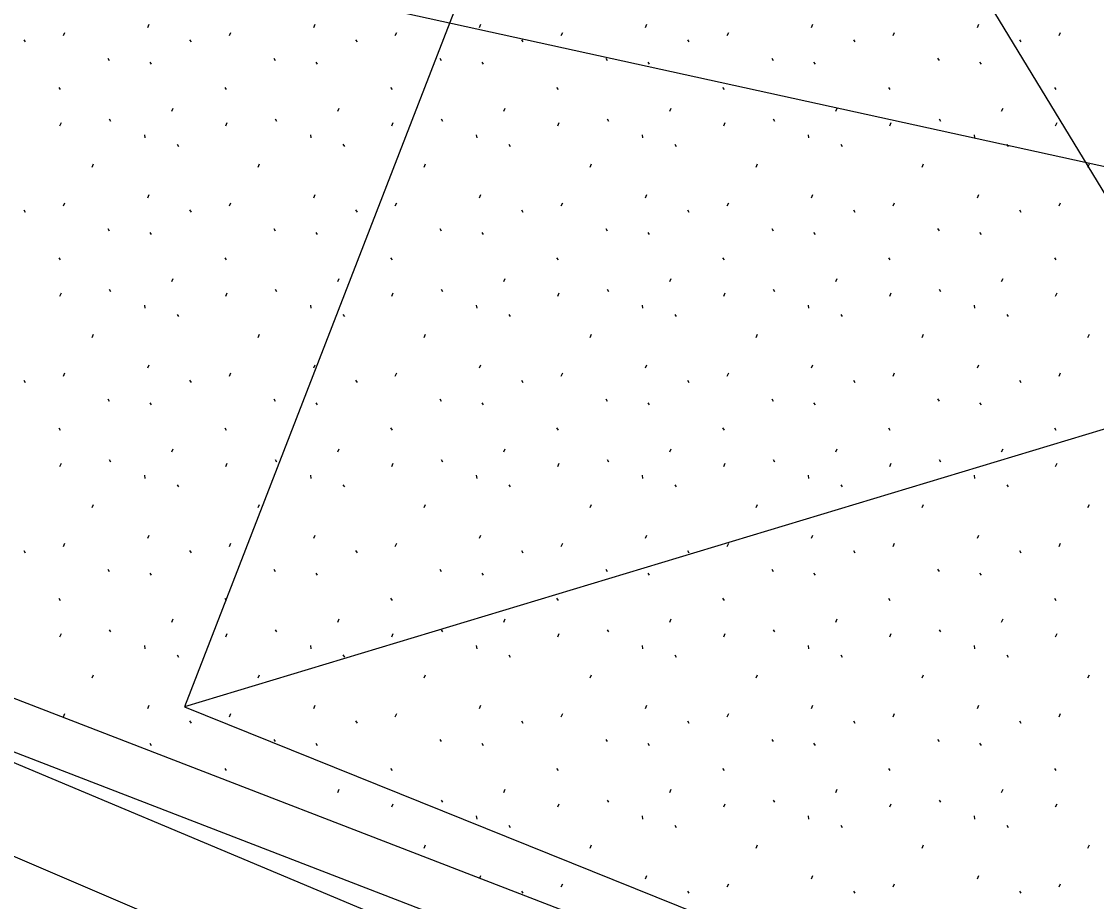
# Model space of a CAD drawing. Extents: x 419101 to 420177, y 4451541 to 4452254.
# Drawn here: x 420049.46 to 420060.2, y 4452017.72 to 4452026.51 of the extents above; entities that cross this region are included whole.
import ezdxf

# ---------------------------------------------------------------- set-up
doc = ezdxf.new("R2010")
doc.units = 0
for name, color, linetype in [('2_KADASTRO', 7, 'Continuous'), ('3_HALİHAZIR', 7, 'Continuous'), ('Level 61', 7, 'Continuous')]:
    doc.layers.add(name, color=color, linetype=linetype)

msp = doc.modelspace()

# ---------------------------------------------------------------- linework, layer by layer
at = {"layer": '2_KADASTRO'}
msp.add_lwpolyline([(420044.139, 4452028.602), (420046.42, 4452042.62), (420067.824, 4452037.969), (420095.36, 4452031.511), (420094.193, 4452026.24), (420109.972, 4452021.564), (420107.982, 4452014.605)], close=True, dxfattribs=at)
at = {"layer": '3_HALİHAZIR'}
for p, q in [((420067.385, 4452013.09), (420055.884, 4452032.04)), ((420072.23, 4452026.046), (420051.087, 4452019.661))]:
    msp.add_line(p, q, dxfattribs=at)
msp.add_lwpolyline([(420067.385, 4452013.09), (420071.337, 4452023.551), (420072.23, 4452026.046), (420055.884, 4452032.04), (420051.087, 4452019.661)], close=True, dxfattribs=at)
for points in [[(420067.211, 4452010.694), (420053.515, 4452016.394), (420036.311, 4452023.769), (420035.018, 4452024.826), (420033.847, 4452026.263), (420032.695, 4452028.603)], [(420067.572, 4452011.459), (420045.757, 4452020.625)]]:
    msp.add_lwpolyline(points, dxfattribs=at)
at = {"layer": 'Level 61'}
for p, q in [((420050.718, 4452026.453), (420050.732, 4452026.485)), ((420052.377, 4452026.453), (420052.391, 4452026.485)), ((420054.035, 4452026.453), (420054.049, 4452026.485)), ((420055.694, 4452026.453), (420055.708, 4452026.485)), ((420057.353, 4452026.453), (420057.367, 4452026.485)), ((420059.011, 4452026.453), (420059.025, 4452026.485)), ((420049.876, 4452026.371), (420049.89, 4452026.403)), ((420051.535, 4452026.371), (420051.549, 4452026.403)), ((420053.193, 4452026.371), (420053.208, 4452026.403)), ((420054.852, 4452026.371), (420054.866, 4452026.403)), ((420056.511, 4452026.371), (420056.525, 4452026.403)), ((420058.169, 4452026.371), (420058.183, 4452026.403)), ((420059.828, 4452026.371), (420059.842, 4452026.403)), ((420049.479, 4452026.33), (420049.493, 4452026.308)), ((420051.137, 4452026.33), (420051.151, 4452026.308)), ((420052.796, 4452026.33), (420052.81, 4452026.308)), ((420054.454, 4452026.33), (420054.469, 4452026.308)), ((420056.113, 4452026.33), (420056.127, 4452026.308)), ((420057.772, 4452026.33), (420057.786, 4452026.308)), ((420059.43, 4452026.33), (420059.444, 4452026.308)), ((420050.32, 4452026.144), (420050.334, 4452026.122)), ((420051.979, 4452026.144), (420051.993, 4452026.122)), ((420053.637, 4452026.144), (420053.652, 4452026.122)), ((420055.296, 4452026.144), (420055.31, 4452026.122)), ((420056.955, 4452026.144), (420056.969, 4452026.122)), ((420058.613, 4452026.144), (420058.627, 4452026.122)), ((420050.74, 4452026.105), (420050.754, 4452026.084)), ((420052.399, 4452026.105), (420052.413, 4452026.084)), ((420054.057, 4452026.105), (420054.071, 4452026.084)), ((420055.716, 4452026.105), (420055.73, 4452026.084)), ((420057.374, 4452026.105), (420057.389, 4452026.084)), ((420059.033, 4452026.105), (420059.047, 4452026.084)), ((420049.829, 4452025.853), (420049.843, 4452025.832)), ((420051.488, 4452025.853), (420051.502, 4452025.832)), ((420053.146, 4452025.853), (420053.16, 4452025.832)), ((420054.805, 4452025.853), (420054.819, 4452025.832)), ((420056.463, 4452025.853), (420056.478, 4452025.832)), ((420058.122, 4452025.853), (420058.136, 4452025.832)), ((420059.781, 4452025.853), (420059.795, 4452025.832)), ((420050.959, 4452025.615), (420050.974, 4452025.646)), ((420052.618, 4452025.615), (420052.632, 4452025.646)), ((420054.277, 4452025.615), (420054.291, 4452025.646)), ((420055.935, 4452025.615), (420055.949, 4452025.646)), ((420057.594, 4452025.615), (420057.608, 4452025.646)), ((420059.252, 4452025.615), (420059.267, 4452025.646)), ((420049.841, 4452025.469), (420049.855, 4452025.501)), ((420050.334, 4452025.538), (420050.348, 4452025.516)), ((420051.499, 4452025.469), (420051.514, 4452025.501)), ((420051.992, 4452025.538), (420052.006, 4452025.516)), ((420053.158, 4452025.469), (420053.172, 4452025.501)), ((420053.651, 4452025.538), (420053.665, 4452025.516)), ((420054.816, 4452025.469), (420054.831, 4452025.501)), ((420055.309, 4452025.538), (420055.324, 4452025.516)), ((420056.475, 4452025.469), (420056.489, 4452025.501)), ((420056.968, 4452025.538), (420056.982, 4452025.516)), ((420058.134, 4452025.469), (420058.148, 4452025.501)), ((420058.627, 4452025.538), (420058.641, 4452025.516)), ((420059.792, 4452025.469), (420059.807, 4452025.501)), ((420050.685, 4452025.38), (420050.689, 4452025.348)), ((420052.344, 4452025.38), (420052.347, 4452025.348)), ((420054.002, 4452025.38), (420054.006, 4452025.348)), ((420055.661, 4452025.38), (420055.665, 4452025.348)), ((420057.32, 4452025.38), (420057.323, 4452025.348)), ((420058.978, 4452025.38), (420058.982, 4452025.348)), ((420051.011, 4452025.286), (420051.025, 4452025.264)), ((420052.67, 4452025.286), (420052.684, 4452025.264)), ((420054.328, 4452025.286), (420054.342, 4452025.264)), ((420055.987, 4452025.286), (420056.001, 4452025.264)), ((420057.646, 4452025.286), (420057.66, 4452025.264)), ((420059.304, 4452025.286), (420059.318, 4452025.264)), ((420050.164, 4452025.057), (420050.178, 4452025.089)), ((420051.822, 4452025.057), (420051.837, 4452025.089)), ((420053.481, 4452025.057), (420053.495, 4452025.089)), ((420055.14, 4452025.057), (420055.154, 4452025.089)), ((420056.798, 4452025.057), (420056.813, 4452025.089)), ((420058.457, 4452025.057), (420058.471, 4452025.089)), ((420060.115, 4452025.057), (420060.13, 4452025.089)), ((420050.718, 4452024.751), (420050.732, 4452024.783)), ((420052.377, 4452024.751), (420052.391, 4452024.783)), ((420054.035, 4452024.751), (420054.049, 4452024.783)), ((420055.694, 4452024.751), (420055.708, 4452024.783)), ((420057.353, 4452024.751), (420057.367, 4452024.783)), ((420059.011, 4452024.751), (420059.025, 4452024.783)), ((420049.479, 4452024.628), (420049.493, 4452024.606)), ((420049.876, 4452024.669), (420049.89, 4452024.701)), ((420051.137, 4452024.628), (420051.151, 4452024.606)), ((420051.535, 4452024.669), (420051.549, 4452024.701)), ((420052.796, 4452024.628), (420052.81, 4452024.606)), ((420053.193, 4452024.669), (420053.208, 4452024.701)), ((420054.454, 4452024.628), (420054.469, 4452024.606)), ((420054.852, 4452024.669), (420054.866, 4452024.701)), ((420056.113, 4452024.628), (420056.127, 4452024.606)), ((420056.511, 4452024.669), (420056.525, 4452024.701)), ((420057.772, 4452024.628), (420057.786, 4452024.606)), ((420058.169, 4452024.669), (420058.183, 4452024.701)), ((420059.43, 4452024.628), (420059.444, 4452024.606)), ((420059.828, 4452024.669), (420059.842, 4452024.701)), ((420050.32, 4452024.442), (420050.334, 4452024.42)), ((420051.979, 4452024.442), (420051.993, 4452024.42)), ((420053.637, 4452024.442), (420053.652, 4452024.42)), ((420055.296, 4452024.442), (420055.31, 4452024.42)), ((420056.955, 4452024.442), (420056.969, 4452024.42)), ((420058.613, 4452024.442), (420058.627, 4452024.42)), ((420050.74, 4452024.403), (420050.754, 4452024.382)), ((420052.399, 4452024.403), (420052.413, 4452024.382)), ((420054.057, 4452024.403), (420054.071, 4452024.382)), ((420055.716, 4452024.403), (420055.73, 4452024.382)), ((420057.374, 4452024.403), (420057.389, 4452024.382)), ((420059.033, 4452024.403), (420059.047, 4452024.382)), ((420049.829, 4452024.151), (420049.843, 4452024.13)), ((420051.488, 4452024.151), (420051.502, 4452024.13)), ((420053.146, 4452024.151), (420053.16, 4452024.13)), ((420054.805, 4452024.151), (420054.819, 4452024.13)), ((420056.463, 4452024.151), (420056.478, 4452024.13)), ((420058.122, 4452024.151), (420058.136, 4452024.13)), ((420059.781, 4452024.151), (420059.795, 4452024.13)), ((420050.959, 4452023.913), (420050.974, 4452023.944)), ((420052.618, 4452023.913), (420052.632, 4452023.944)), ((420054.277, 4452023.913), (420054.291, 4452023.944)), ((420055.935, 4452023.913), (420055.949, 4452023.944)), ((420057.594, 4452023.913), (420057.608, 4452023.944)), ((420059.252, 4452023.913), (420059.267, 4452023.944)), ((420049.841, 4452023.767), (420049.855, 4452023.799)), ((420050.334, 4452023.836), (420050.348, 4452023.814)), ((420051.499, 4452023.767), (420051.514, 4452023.799)), ((420051.992, 4452023.836), (420052.006, 4452023.814)), ((420053.158, 4452023.767), (420053.172, 4452023.799)), ((420053.651, 4452023.836), (420053.665, 4452023.814)), ((420054.816, 4452023.767), (420054.831, 4452023.799)), ((420055.309, 4452023.836), (420055.324, 4452023.814)), ((420056.475, 4452023.767), (420056.489, 4452023.799)), ((420056.968, 4452023.836), (420056.982, 4452023.814)), ((420058.134, 4452023.767), (420058.148, 4452023.799)), ((420058.627, 4452023.836), (420058.641, 4452023.814)), ((420059.792, 4452023.767), (420059.807, 4452023.799)), ((420050.685, 4452023.678), (420050.689, 4452023.646)), ((420052.344, 4452023.678), (420052.347, 4452023.646)), ((420054.002, 4452023.678), (420054.006, 4452023.646)), ((420055.661, 4452023.678), (420055.665, 4452023.646)), ((420057.32, 4452023.678), (420057.323, 4452023.646)), ((420058.978, 4452023.678), (420058.982, 4452023.646)), ((420039.282, 4452023.647), (420131.982, 4451987.856)), ((420051.011, 4452023.584), (420051.025, 4452023.562)), ((420052.67, 4452023.584), (420052.684, 4452023.562)), ((420054.328, 4452023.584), (420054.342, 4452023.562)), ((420055.987, 4452023.584), (420056.001, 4452023.562)), ((420057.646, 4452023.584), (420057.66, 4452023.562)), ((420059.304, 4452023.584), (420059.318, 4452023.562)), ((420050.164, 4452023.355), (420050.178, 4452023.387)), ((420051.822, 4452023.355), (420051.837, 4452023.387)), ((420053.481, 4452023.355), (420053.495, 4452023.387)), ((420055.14, 4452023.355), (420055.154, 4452023.387)), ((420056.798, 4452023.355), (420056.813, 4452023.387)), ((420058.457, 4452023.355), (420058.471, 4452023.387)), ((420060.115, 4452023.355), (420060.13, 4452023.387)), ((420039.102, 4452023.181), (420066.203, 4452012.717)), ((420050.718, 4452023.049), (420050.732, 4452023.081)), ((420052.377, 4452023.049), (420052.391, 4452023.081)), ((420054.035, 4452023.049), (420054.049, 4452023.081)), ((420055.694, 4452023.049), (420055.708, 4452023.081)), ((420057.353, 4452023.049), (420057.367, 4452023.081)), ((420059.011, 4452023.049), (420059.025, 4452023.081)), ((420049.479, 4452022.926), (420049.493, 4452022.904)), ((420049.876, 4452022.967), (420049.89, 4452022.999)), ((420051.137, 4452022.926), (420051.151, 4452022.904)), ((420051.535, 4452022.967), (420051.549, 4452022.999)), ((420052.796, 4452022.926), (420052.81, 4452022.904)), ((420053.193, 4452022.967), (420053.208, 4452022.999)), ((420054.454, 4452022.926), (420054.469, 4452022.904)), ((420054.852, 4452022.967), (420054.866, 4452022.999)), ((420056.113, 4452022.926), (420056.127, 4452022.904)), ((420056.511, 4452022.967), (420056.525, 4452022.999)), ((420057.772, 4452022.926), (420057.786, 4452022.904)), ((420058.169, 4452022.967), (420058.183, 4452022.999)), ((420059.43, 4452022.926), (420059.444, 4452022.904)), ((420059.828, 4452022.967), (420059.842, 4452022.999)), ((420050.32, 4452022.74), (420050.334, 4452022.718)), ((420050.74, 4452022.701), (420050.754, 4452022.68)), ((420051.979, 4452022.74), (420051.993, 4452022.718)), ((420052.399, 4452022.701), (420052.413, 4452022.68)), ((420053.637, 4452022.74), (420053.652, 4452022.718)), ((420054.057, 4452022.701), (420054.071, 4452022.68)), ((420055.296, 4452022.74), (420055.31, 4452022.718)), ((420055.716, 4452022.701), (420055.73, 4452022.68)), ((420056.955, 4452022.74), (420056.969, 4452022.718)), ((420057.374, 4452022.701), (420057.389, 4452022.68)), ((420058.613, 4452022.74), (420058.627, 4452022.718)), ((420059.033, 4452022.701), (420059.047, 4452022.68)), ((420049.829, 4452022.449), (420049.843, 4452022.428)), ((420051.488, 4452022.449), (420051.502, 4452022.428)), ((420053.146, 4452022.449), (420053.16, 4452022.428)), ((420054.805, 4452022.449), (420054.819, 4452022.428)), ((420056.463, 4452022.449), (420056.478, 4452022.428)), ((420058.122, 4452022.449), (420058.136, 4452022.428)), ((420059.781, 4452022.449), (420059.795, 4452022.428)), ((420050.959, 4452022.211), (420050.974, 4452022.242)), ((420052.618, 4452022.211), (420052.632, 4452022.242)), ((420054.277, 4452022.211), (420054.291, 4452022.242)), ((420055.935, 4452022.211), (420055.949, 4452022.242)), ((420057.594, 4452022.211), (420057.608, 4452022.242)), ((420059.252, 4452022.211), (420059.267, 4452022.242)), ((420049.841, 4452022.065), (420049.855, 4452022.097)), ((420050.334, 4452022.134), (420050.348, 4452022.112)), ((420051.499, 4452022.065), (420051.514, 4452022.097)), ((420051.992, 4452022.134), (420052.006, 4452022.112)), ((420053.158, 4452022.065), (420053.172, 4452022.097)), ((420053.651, 4452022.134), (420053.665, 4452022.112)), ((420054.816, 4452022.065), (420054.831, 4452022.097)), ((420055.309, 4452022.134), (420055.324, 4452022.112)), ((420056.475, 4452022.065), (420056.489, 4452022.097)), ((420056.968, 4452022.134), (420056.982, 4452022.112)), ((420058.134, 4452022.065), (420058.148, 4452022.097)), ((420058.627, 4452022.134), (420058.641, 4452022.112)), ((420059.792, 4452022.065), (420059.807, 4452022.097)), ((420050.685, 4452021.976), (420050.689, 4452021.944)), ((420052.344, 4452021.976), (420052.347, 4452021.944)), ((420054.002, 4452021.976), (420054.006, 4452021.944)), ((420055.661, 4452021.976), (420055.665, 4452021.944)), ((420057.32, 4452021.976), (420057.323, 4452021.944)), ((420058.978, 4452021.976), (420058.982, 4452021.944)), ((420051.011, 4452021.882), (420051.025, 4452021.86)), ((420052.67, 4452021.882), (420052.684, 4452021.86)), ((420054.328, 4452021.882), (420054.342, 4452021.86)), ((420055.987, 4452021.882), (420056.001, 4452021.86)), ((420057.646, 4452021.882), (420057.66, 4452021.86)), ((420059.304, 4452021.882), (420059.318, 4452021.86)), ((420050.164, 4452021.653), (420050.178, 4452021.685)), ((420051.822, 4452021.653), (420051.837, 4452021.685)), ((420053.481, 4452021.653), (420053.495, 4452021.685)), ((420055.14, 4452021.653), (420055.154, 4452021.685)), ((420056.798, 4452021.653), (420056.813, 4452021.685)), ((420058.457, 4452021.653), (420058.471, 4452021.685)), ((420060.115, 4452021.653), (420060.13, 4452021.685)), ((420049.876, 4452021.265), (420049.89, 4452021.297)), ((420050.718, 4452021.347), (420050.732, 4452021.379)), ((420051.535, 4452021.265), (420051.549, 4452021.297)), ((420052.377, 4452021.347), (420052.391, 4452021.379)), ((420053.193, 4452021.265), (420053.208, 4452021.297)), ((420054.035, 4452021.347), (420054.049, 4452021.379)), ((420054.852, 4452021.265), (420054.866, 4452021.297)), ((420055.694, 4452021.347), (420055.708, 4452021.379)), ((420056.511, 4452021.265), (420056.525, 4452021.297)), ((420057.353, 4452021.347), (420057.367, 4452021.379)), ((420058.169, 4452021.265), (420058.183, 4452021.297)), ((420059.011, 4452021.347), (420059.025, 4452021.379)), ((420059.828, 4452021.265), (420059.842, 4452021.297)), ((420049.479, 4452021.224), (420049.493, 4452021.202)), ((420051.137, 4452021.224), (420051.151, 4452021.202)), ((420052.796, 4452021.224), (420052.81, 4452021.202)), ((420054.454, 4452021.224), (420054.469, 4452021.202)), ((420056.113, 4452021.224), (420056.127, 4452021.202)), ((420057.772, 4452021.224), (420057.786, 4452021.202)), ((420059.43, 4452021.224), (420059.444, 4452021.202)), ((420050.32, 4452021.038), (420050.334, 4452021.016)), ((420050.74, 4452020.999), (420050.754, 4452020.978)), ((420051.979, 4452021.038), (420051.993, 4452021.016)), ((420052.399, 4452020.999), (420052.413, 4452020.978)), ((420053.637, 4452021.038), (420053.652, 4452021.016)), ((420054.057, 4452020.999), (420054.071, 4452020.978)), ((420055.296, 4452021.038), (420055.31, 4452021.016)), ((420055.716, 4452020.999), (420055.73, 4452020.978)), ((420056.955, 4452021.038), (420056.969, 4452021.016)), ((420057.374, 4452020.999), (420057.389, 4452020.978)), ((420058.613, 4452021.038), (420058.627, 4452021.016)), ((420059.033, 4452020.999), (420059.047, 4452020.978)), ((420049.829, 4452020.747), (420049.843, 4452020.726)), ((420051.488, 4452020.747), (420051.502, 4452020.726)), ((420053.146, 4452020.747), (420053.16, 4452020.726)), ((420054.805, 4452020.747), (420054.819, 4452020.726)), ((420056.463, 4452020.747), (420056.478, 4452020.726)), ((420058.122, 4452020.747), (420058.136, 4452020.726)), ((420059.781, 4452020.747), (420059.795, 4452020.726)), ((420050.959, 4452020.509), (420050.974, 4452020.54)), ((420052.618, 4452020.509), (420052.632, 4452020.54)), ((420054.277, 4452020.509), (420054.291, 4452020.54)), ((420055.935, 4452020.509), (420055.949, 4452020.54)), ((420057.594, 4452020.509), (420057.608, 4452020.54)), ((420059.252, 4452020.509), (420059.267, 4452020.54)), ((420050.334, 4452020.432), (420050.348, 4452020.41)), ((420051.992, 4452020.432), (420052.006, 4452020.41)), ((420053.651, 4452020.432), (420053.665, 4452020.41)), ((420055.309, 4452020.432), (420055.324, 4452020.41)), ((420056.968, 4452020.432), (420056.982, 4452020.41)), ((420058.627, 4452020.432), (420058.641, 4452020.41)), ((420049.841, 4452020.363), (420049.855, 4452020.395)), ((420051.499, 4452020.363), (420051.514, 4452020.395)), ((420053.158, 4452020.363), (420053.172, 4452020.395)), ((420054.816, 4452020.363), (420054.831, 4452020.395)), ((420056.475, 4452020.363), (420056.489, 4452020.395)), ((420058.134, 4452020.363), (420058.148, 4452020.395)), ((420059.792, 4452020.363), (420059.807, 4452020.395)), ((420050.685, 4452020.274), (420050.689, 4452020.242)), ((420052.344, 4452020.274), (420052.347, 4452020.242)), ((420054.002, 4452020.274), (420054.006, 4452020.242)), ((420055.661, 4452020.274), (420055.665, 4452020.242)), ((420057.32, 4452020.274), (420057.323, 4452020.242)), ((420058.978, 4452020.274), (420058.982, 4452020.242)), ((420051.011, 4452020.18), (420051.025, 4452020.158)), ((420052.67, 4452020.18), (420052.684, 4452020.158)), ((420054.328, 4452020.18), (420054.342, 4452020.158)), ((420055.987, 4452020.18), (420056.001, 4452020.158)), ((420057.646, 4452020.18), (420057.66, 4452020.158)), ((420059.304, 4452020.18), (420059.318, 4452020.158)), ((420050.164, 4452019.951), (420050.178, 4452019.983)), ((420051.822, 4452019.951), (420051.837, 4452019.983)), ((420053.481, 4452019.951), (420053.495, 4452019.983)), ((420055.14, 4452019.951), (420055.154, 4452019.983)), ((420056.798, 4452019.951), (420056.813, 4452019.983)), ((420058.457, 4452019.951), (420058.471, 4452019.983)), ((420060.115, 4452019.951), (420060.13, 4452019.983)), ((420049.876, 4452019.563), (420049.89, 4452019.595)), ((420050.718, 4452019.645), (420050.732, 4452019.677)), ((420051.535, 4452019.563), (420051.549, 4452019.595)), ((420052.377, 4452019.645), (420052.391, 4452019.677)), ((420053.193, 4452019.563), (420053.208, 4452019.595)), ((420054.035, 4452019.645), (420054.049, 4452019.677)), ((420054.852, 4452019.563), (420054.866, 4452019.595)), ((420055.694, 4452019.645), (420055.708, 4452019.677)), ((420056.511, 4452019.563), (420056.525, 4452019.595)), ((420057.353, 4452019.645), (420057.367, 4452019.677)), ((420058.169, 4452019.563), (420058.183, 4452019.595)), ((420059.011, 4452019.645), (420059.025, 4452019.677)), ((420059.828, 4452019.563), (420059.842, 4452019.595)), ((420051.137, 4452019.522), (420051.151, 4452019.5)), ((420052.796, 4452019.522), (420052.81, 4452019.5)), ((420054.454, 4452019.522), (420054.469, 4452019.5)), ((420056.113, 4452019.522), (420056.127, 4452019.5)), ((420057.772, 4452019.522), (420057.786, 4452019.5)), ((420059.43, 4452019.522), (420059.444, 4452019.5)), ((420050.74, 4452019.297), (420050.754, 4452019.276)), ((420051.979, 4452019.336), (420051.993, 4452019.314)), ((420052.399, 4452019.297), (420052.413, 4452019.276)), ((420053.637, 4452019.336), (420053.652, 4452019.314)), ((420054.057, 4452019.297), (420054.071, 4452019.276)), ((420055.296, 4452019.336), (420055.31, 4452019.314)), ((420055.716, 4452019.297), (420055.73, 4452019.276)), ((420056.955, 4452019.336), (420056.969, 4452019.314)), ((420057.374, 4452019.297), (420057.389, 4452019.276)), ((420058.613, 4452019.336), (420058.627, 4452019.314)), ((420059.033, 4452019.297), (420059.047, 4452019.276)), ((420051.488, 4452019.045), (420051.502, 4452019.024)), ((420053.146, 4452019.045), (420053.16, 4452019.024)), ((420054.805, 4452019.045), (420054.819, 4452019.024)), ((420056.463, 4452019.045), (420056.478, 4452019.024)), ((420058.122, 4452019.045), (420058.136, 4452019.024)), ((420059.781, 4452019.045), (420059.795, 4452019.024)), ((420052.618, 4452018.807), (420052.632, 4452018.838)), ((420054.277, 4452018.807), (420054.291, 4452018.838)), ((420055.935, 4452018.807), (420055.949, 4452018.838)), ((420057.594, 4452018.807), (420057.608, 4452018.838)), ((420059.252, 4452018.807), (420059.267, 4452018.838)), ((420053.651, 4452018.73), (420053.665, 4452018.708)), ((420055.309, 4452018.73), (420055.324, 4452018.708)), ((420056.968, 4452018.73), (420056.982, 4452018.708)), ((420058.627, 4452018.73), (420058.641, 4452018.708)), ((420053.158, 4452018.661), (420053.172, 4452018.693)), ((420054.816, 4452018.661), (420054.831, 4452018.693)), ((420056.475, 4452018.661), (420056.489, 4452018.693)), ((420058.134, 4452018.661), (420058.148, 4452018.693)), ((420059.792, 4452018.661), (420059.807, 4452018.693)), ((420054.002, 4452018.572), (420054.006, 4452018.54)), ((420055.661, 4452018.572), (420055.665, 4452018.54)), ((420057.32, 4452018.572), (420057.323, 4452018.54)), ((420058.978, 4452018.572), (420058.982, 4452018.54)), ((420054.328, 4452018.478), (420054.342, 4452018.456)), ((420055.987, 4452018.478), (420056.001, 4452018.456)), ((420057.646, 4452018.478), (420057.66, 4452018.456)), ((420059.304, 4452018.478), (420059.318, 4452018.456)), ((420053.481, 4452018.249), (420053.495, 4452018.281)), ((420055.14, 4452018.249), (420055.154, 4452018.281)), ((420056.798, 4452018.249), (420056.813, 4452018.281)), ((420058.457, 4452018.249), (420058.471, 4452018.281)), ((420060.115, 4452018.249), (420060.13, 4452018.281)), ((420054.038, 4452017.95), (420054.049, 4452017.975)), ((420055.694, 4452017.943), (420055.708, 4452017.975)), ((420057.353, 4452017.943), (420057.367, 4452017.975)), ((420059.011, 4452017.943), (420059.025, 4452017.975)), ((420054.852, 4452017.861), (420054.866, 4452017.893)), ((420056.511, 4452017.861), (420056.525, 4452017.893)), ((420058.169, 4452017.861), (420058.183, 4452017.893)), ((420059.828, 4452017.861), (420059.842, 4452017.893)), ((420054.454, 4452017.82), (420054.469, 4452017.798)), ((420056.113, 4452017.82), (420056.127, 4452017.798)), ((420057.772, 4452017.82), (420057.786, 4452017.798)), ((420059.43, 4452017.82), (420059.444, 4452017.798))]:
    msp.add_line(p, q, dxfattribs=at)

doc.saveas('drawing.dxf')
